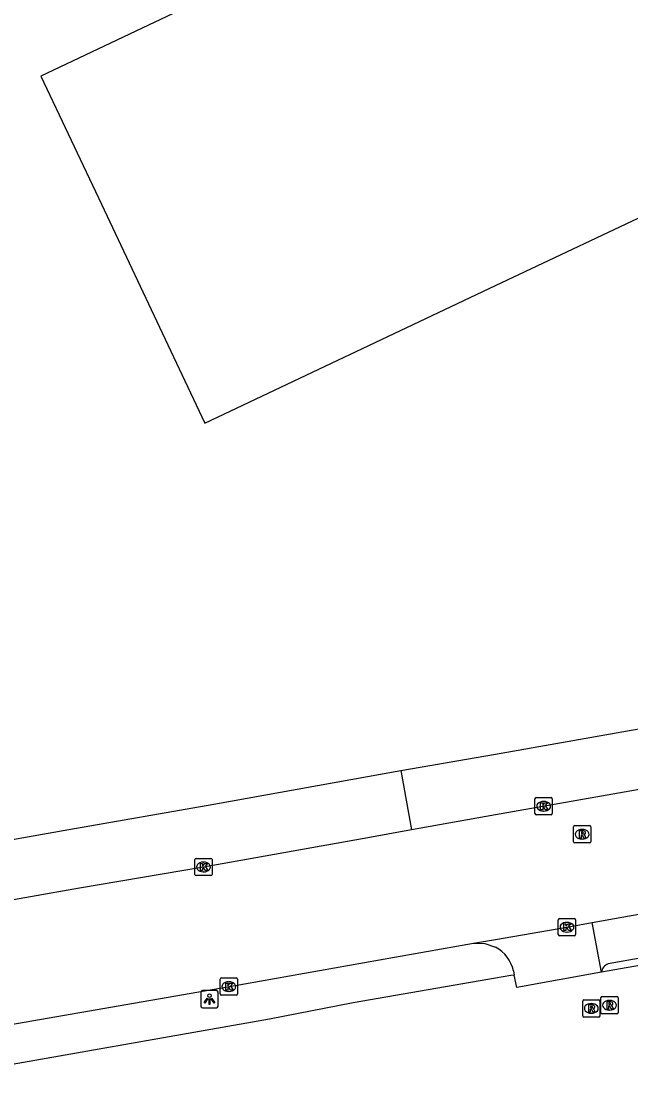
# Model space of a CAD drawing. Extents: x 155018 to 156648, y 383980 to 385733.
# Drawn here: x 155472.6 to 155507.8, y 385449.7 to 385510.6 of the extents above; entities that cross this region are included whole.
import ezdxf

# ---------------------------------------------------------------- set-up
doc = ezdxf.new("R2010")
doc.units = 0
for name, color, linetype in [('IMGEO_Kolk', 7, 'Continuous'), ('IMGEO_Lichtpunt', 7, 'Continuous'), ('IMGEO_Pand', 7, 'Continuous'), ('IMGEO_Rijbaan_lokaal_gesloten', 7, 'Continuous'), ('IMGEO_Rijbaan_lokaal_open', 7, 'Continuous'), ('IMGEO_Rioolput', 7, 'Continuous'), ('IMGEO_Voetpad_open', 7, 'Continuous')]:
    doc.layers.add(name, color=color, linetype=linetype)

msp = doc.modelspace()

# ---------------------------------------------------------------- linework, layer by layer
at = {"layer": 'IMGEO_Kolk'}
for p, q in [((155502.276, 385464.764), (155502.276, 385465.616)), ((155502.351, 385465.69), (155503.203, 385465.69)), ((155502.764, 385465.47), (155502.789, 385465.47)), ((155503.277, 385465.616), (155503.277, 385464.764)), ((155503.203, 385464.69), (155502.351, 385464.69)), ((155502.787, 385464.91), (155502.762, 385464.91)), ((155482.608, 385461.25), (155482.608, 385462.102)), ((155482.683, 385462.176), (155483.535, 385462.176)), ((155483.609, 385462.102), (155483.609, 385461.25)), ((155483.096, 385461.956), (155483.121, 385461.956)), ((155483.535, 385461.176), (155482.683, 385461.176)), ((155483.119, 385461.396), (155483.094, 385461.396)), ((155503.624, 385457.771), (155503.624, 385458.623)), ((155503.699, 385458.697), (155504.551, 385458.697)), ((155504.112, 385458.477), (155504.137, 385458.477)), ((155504.625, 385458.623), (155504.625, 385457.771)), ((155504.135, 385457.917), (155504.11, 385457.917)), ((155504.551, 385457.697), (155503.699, 385457.697)), ((155484.077, 385454.334), (155484.077, 385455.186)), ((155484.152, 385455.26), (155485.004, 385455.26)), ((155484.565, 385455.04), (155484.59, 385455.04)), ((155485.078, 385455.186), (155485.078, 385454.334)), ((155485.004, 385454.26), (155484.152, 385454.26)), ((155484.588, 385454.48), (155484.563, 385454.48))]:
    msp.add_line(p, q, dxfattribs=at)
for points in [[(155502.276, 385464.764), (155502.276, 385465.616)], [(155502.351, 385465.69), (155503.203, 385465.69)], [(155502.597, 385465.39), (155502.72, 385465.39), (155502.72, 385465.239), (155502.85, 385465.39), (155503.014, 385465.39), (155502.868, 385465.239), (155503.021, 385464.99), (155502.869, 385464.99), (155502.784, 385465.154), (155502.72, 385465.087), (155502.72, 385464.99), (155502.597, 385464.99), (155502.597, 385465.39)], [(155503.277, 385465.616), (155503.277, 385464.764)], [(155503.203, 385464.69), (155502.351, 385464.69)], [(155482.608, 385461.25), (155482.608, 385462.102)], [(155482.683, 385462.176), (155483.535, 385462.176)], [(155483.609, 385462.102), (155483.609, 385461.25)], [(155482.929, 385461.876), (155483.052, 385461.876), (155483.052, 385461.725), (155483.182, 385461.876), (155483.346, 385461.876), (155483.2, 385461.725), (155483.353, 385461.476), (155483.201, 385461.476), (155483.116, 385461.64), (155483.052, 385461.573), (155483.052, 385461.476), (155482.929, 385461.476), (155482.929, 385461.876)], [(155483.535, 385461.176), (155482.683, 385461.176)], [(155503.624, 385457.771), (155503.624, 385458.623)], [(155503.699, 385458.697), (155504.551, 385458.697)], [(155504.625, 385458.623), (155504.625, 385457.771)], [(155503.945, 385458.397), (155504.068, 385458.397), (155504.068, 385458.246), (155504.198, 385458.397), (155504.362, 385458.397), (155504.216, 385458.246), (155504.369, 385457.997), (155504.217, 385457.997), (155504.132, 385458.161), (155504.068, 385458.094), (155504.068, 385457.997), (155503.945, 385457.997), (155503.945, 385458.397)], [(155504.551, 385457.697), (155503.699, 385457.697)], [(155484.077, 385454.334), (155484.077, 385455.186)], [(155484.152, 385455.26), (155485.004, 385455.26)], [(155484.398, 385454.96), (155484.521, 385454.96), (155484.521, 385454.809), (155484.651, 385454.96), (155484.815, 385454.96), (155484.669, 385454.809), (155484.822, 385454.56), (155484.67, 385454.56), (155484.585, 385454.724), (155484.521, 385454.657), (155484.521, 385454.56), (155484.398, 385454.56), (155484.398, 385454.96)], [(155485.078, 385455.186), (155485.078, 385454.334)], [(155485.004, 385454.26), (155484.152, 385454.26)]]:
    msp.add_lwpolyline(points, dxfattribs=at)
for centre, start, end in [((155502.353, 385465.614), 91.55205, 178.44795), ((155502.353, 385465.614), 91.55205, 178.44795), ((155503.201, 385465.614), 1.55205, 88.44795), ((155503.201, 385465.614), 1.55205, 88.44795), ((155502.353, 385464.766), 181.55205, 268.44795), ((155502.353, 385464.766), 181.55205, 268.44795), ((155503.201, 385464.766), 271.55205, 358.44795), ((155503.201, 385464.766), 271.55205, 358.44795), ((155482.685, 385462.1), 91.55205, 178.44795), ((155482.685, 385462.1), 91.55205, 178.44795), ((155483.533, 385462.1), 1.55205, 88.44795), ((155483.533, 385462.1), 1.55205, 88.44795), ((155482.685, 385461.252), 181.55205, 268.44795), ((155482.685, 385461.252), 181.55205, 268.44795), ((155483.533, 385461.252), 271.55205, 358.44795), ((155483.533, 385461.252), 271.55205, 358.44795), ((155503.701, 385458.621), 91.55205, 178.44795), ((155503.701, 385458.621), 91.55205, 178.44795), ((155504.549, 385458.621), 1.55205, 88.44795), ((155504.549, 385458.621), 1.55205, 88.44795), ((155503.701, 385457.773), 181.55205, 268.44795), ((155503.701, 385457.773), 181.55205, 268.44795), ((155504.549, 385457.773), 271.55205, 358.44795), ((155504.549, 385457.773), 271.55205, 358.44795), ((155484.154, 385455.184), 91.55205, 178.44795), ((155484.154, 385455.184), 91.55205, 178.44795), ((155485.002, 385455.184), 1.55205, 88.44795), ((155485.002, 385455.184), 1.55205, 88.44795), ((155484.154, 385454.336), 181.55205, 268.44795), ((155484.154, 385454.336), 181.55205, 268.44795), ((155485.002, 385454.336), 271.55205, 358.44795), ((155485.002, 385454.336), 271.55205, 358.44795)]:
    msp.add_arc(centre, 0.0765, start, end, dxfattribs=at)
for centre, major_axis, ratio, start_param, end_param in [((155502.763, 385465.19), (-0.387, 0.002), 0.722429, 4.712389, 7.853982), ((155502.788, 385465.19), (-0.39, 0.002), 0.717154, 1.570796, 4.712389), ((155483.095, 385461.676), (-0.387, 0.002), 0.722429, 4.712389, 7.853982), ((155483.12, 385461.676), (-0.39, 0.002), 0.717154, 1.570796, 4.712389), ((155504.111, 385458.197), (-0.387, 0.002), 0.722429, 4.712389, 7.853982), ((155504.136, 385458.197), (-0.39, 0.002), 0.717154, 1.570796, 4.712389), ((155484.564, 385454.76), (-0.387, 0.002), 0.722429, 4.712389, 7.853982), ((155484.589, 385454.76), (-0.39, 0.002), 0.717154, 1.570796, 4.712389)]:
    msp.add_ellipse(centre, major_axis=major_axis, ratio=ratio, start_param=start_param, end_param=end_param, dxfattribs=at)
at = {"layer": 'IMGEO_Lichtpunt'}
for p, q in [((155482.958, 385454.437), (155482.958, 385453.63)), ((155482.958, 385454.437), (155482.958, 385453.63)), ((155483.86, 385454.532), (155483.052, 385454.532)), ((155483.86, 385454.532), (155483.052, 385454.532)), ((155483.954, 385453.63), (155483.954, 385454.437)), ((155483.954, 385453.63), (155483.954, 385454.437)), ((155483.052, 385453.536), (155483.86, 385453.536)), ((155483.052, 385453.536), (155483.86, 385453.536))]:
    msp.add_line(p, q, dxfattribs=at)
for points in [[(155483.332, 385454.101), (155483.371, 385454.073), (155483.183, 385453.811), (155483.145, 385453.838), (155483.332, 385454.101)], [(155483.434, 385454.053), (155483.481, 385454.053), (155483.481, 385453.731), (155483.434, 385453.731), (155483.434, 385454.053)], [(155483.544, 385454.073), (155483.582, 385454.1), (155483.769, 385453.838), (155483.73, 385453.81), (155483.544, 385454.073)]]:
    msp.add_lwpolyline(points, dxfattribs=at)
msp.add_circle((155483.457, 385454.235), 0.0994, dxfattribs=at)
for centre, start, end in [((155483.052, 385454.437), 90, 180), ((155483.052, 385454.437), 90, 180), ((155483.86, 385454.437), 0, 90), ((155483.86, 385454.437), 0, 90), ((155483.052, 385453.63), 180, 270), ((155483.052, 385453.63), 180, 270), ((155483.86, 385453.63), 270, 0), ((155483.86, 385453.63), 270, 360)]:
    msp.add_arc(centre, 0.0946, start, end, dxfattribs=at)
at = {"layer": 'IMGEO_Pand'}
msp.add_lwpolyline([(155500, 385519.855), (155473.714, 385507.399), (155477.21, 385500), (155481.059, 385491.854), (155483.195, 385487.333), (155500, 385495.287), (155509.956, 385500)], dxfattribs=at)
at = {"layer": 'IMGEO_Rijbaan_lokaal_gesloten'}
for points in [[(155515.531, 385467.427), (155503.385, 385465.292), (155500, 385464.685), (155495.142, 385463.824)], [(155505.59, 385458.46), (155524.009, 385461.771), (155542.862, 385465.099), (155545.993, 385465.605), (155547.292, 385465.741), (155549.185, 385465.834), (155550.289, 385465.797)], [(155495.142, 385463.824), (155492.391, 385463.322), (155483.105, 385461.675), (155475.947, 385460.443), (155437.644, 385453.691)], [(155498.713, 385457.269), (155500, 385457.49), (155504.121, 385458.198), (155505.59, 385458.46)], [(155471.415, 385452.475), (155484.608, 385454.766), (155494.145, 385456.472), (155498.713, 385457.269)]]:
    msp.add_lwpolyline(points, dxfattribs=at)
at = {"layer": 'IMGEO_Rijbaan_lokaal_open'}
for points in [[(155494.525, 385467.247), (155500, 385468.196), (155514.933, 385470.839)], [(155494.525, 385467.247), (155495.142, 385463.824)]]:
    msp.add_lwpolyline(points, dxfattribs=at)
at = {"layer": 'IMGEO_Rioolput'}
for p, q in [((155504.499, 385463.14), (155504.499, 385463.992)), ((155504.574, 385464.066), (155505.426, 385464.066)), ((155505.5, 385463.992), (155505.5, 385463.14)), ((155504.987, 385463.846), (155505.012, 385463.846)), ((155505.426, 385463.066), (155504.574, 385463.066)), ((155505.01, 385463.286), (155504.985, 385463.286)), ((155506.158, 385454.184), (155507.01, 385454.184)), ((155505.033, 385453.074), (155505.033, 385453.926)), ((155505.108, 385454), (155505.96, 385454)), ((155505.521, 385453.78), (155505.546, 385453.78)), ((155506.034, 385453.926), (155506.034, 385453.074)), ((155506.083, 385453.258), (155506.083, 385454.11)), ((155506.571, 385453.964), (155506.596, 385453.964)), ((155507.084, 385454.11), (155507.084, 385453.258)), ((155505.96, 385453), (155505.108, 385453)), ((155505.544, 385453.22), (155505.519, 385453.22)), ((155507.01, 385453.184), (155506.158, 385453.184)), ((155506.594, 385453.404), (155506.569, 385453.404))]:
    msp.add_line(p, q, dxfattribs=at)
for points in [[(155504.499, 385463.14), (155504.499, 385463.992)], [(155504.574, 385464.066), (155505.426, 385464.066)], [(155505.5, 385463.992), (155505.5, 385463.14)], [(155505.088, 385463.764), (155504.836, 385463.766), (155504.836, 385463.366)], [(155504.836, 385463.366), (155504.96, 385463.366), (155504.96, 385463.528), (155504.971, 385463.528)], [(155505.014, 385463.685), (155504.96, 385463.685), (155504.96, 385463.604)], [(155504.96, 385463.604), (155505.012, 385463.604)], [(155505.018, 385463.499), (155505.089, 385463.366), (155505.229, 385463.366), (155505.164, 385463.492)], [(155505.426, 385463.066), (155504.574, 385463.066)], [(155506.158, 385454.184), (155507.01, 385454.184)], [(155505.033, 385453.074), (155505.033, 385453.926)], [(155505.108, 385454), (155505.96, 385454)], [(155505.622, 385453.698), (155505.37, 385453.7), (155505.37, 385453.3)], [(155505.548, 385453.619), (155505.494, 385453.619), (155505.494, 385453.538)], [(155506.034, 385453.926), (155506.034, 385453.074)], [(155506.083, 385453.258), (155506.083, 385454.11)], [(155506.672, 385453.882), (155506.42, 385453.884), (155506.42, 385453.484)], [(155506.42, 385453.484), (155506.544, 385453.484), (155506.544, 385453.646), (155506.555, 385453.646)], [(155506.598, 385453.803), (155506.544, 385453.803), (155506.544, 385453.722)], [(155506.544, 385453.722), (155506.596, 385453.722)], [(155506.602, 385453.617), (155506.673, 385453.484), (155506.813, 385453.484), (155506.748, 385453.61)], [(155507.084, 385454.11), (155507.084, 385453.258)], [(155505.96, 385453), (155505.108, 385453)], [(155505.37, 385453.3), (155505.494, 385453.3), (155505.494, 385453.462), (155505.505, 385453.462)], [(155505.494, 385453.538), (155505.546, 385453.538)], [(155505.552, 385453.433), (155505.623, 385453.3), (155505.763, 385453.3), (155505.698, 385453.426)], [(155507.01, 385453.184), (155506.158, 385453.184)]]:
    msp.add_lwpolyline(points, dxfattribs=at)
for centre, radius, start, end in [((155504.576, 385463.99), 0.0765, 91.55205, 178.44795), ((155504.576, 385463.99), 0.0765, 91.55205, 178.44795), ((155505.424, 385463.99), 0.0765, 1.55205, 88.44795), ((155505.424, 385463.99), 0.0765, 1.55205, 88.44795), ((155504.97, 385463.475), 0.0533, 26.02933, 88.69889), ((155504.996, 385463.793), 0.19, 274.7715, 282.96867), ((155505.02, 385463.589), 0.0964, 77.00612, 93.18647), ((155505.034, 385463.646), 0.0378, 276.66336, 79.67722), ((155505.087, 385463.654), 0.109, 350.36119, 89.41601), ((155505.085, 385463.654), 0.112, 277.58423, 350.98172), ((155505.069, 385463.439), 0.108, 29.51342, 73.79051), ((155504.576, 385463.142), 0.0765, 181.55205, 268.44795), ((155504.576, 385463.142), 0.0765, 181.55205, 268.44795), ((155505.424, 385463.142), 0.0765, 271.55205, 358.44795), ((155505.424, 385463.142), 0.0765, 271.55205, 358.44795), ((155506.16, 385454.108), 0.0765, 91.55205, 178.44795), ((155506.16, 385454.108), 0.0765, 91.55205, 178.44795), ((155507.008, 385454.108), 0.0765, 1.55205, 88.44795), ((155507.008, 385454.108), 0.0765, 1.55205, 88.44795), ((155505.11, 385453.924), 0.0765, 91.55205, 178.44795), ((155505.11, 385453.924), 0.0765, 91.55205, 178.44795), ((155505.554, 385453.523), 0.0964, 77.00612, 93.18647), ((155505.568, 385453.58), 0.0378, 276.66336, 79.67722), ((155505.621, 385453.588), 0.109, 350.36119, 89.41601), ((155505.619, 385453.588), 0.112, 277.58423, 350.98172), ((155505.958, 385453.924), 0.0765, 1.55205, 88.44795), ((155505.958, 385453.924), 0.0765, 1.55205, 88.44795), ((155506.554, 385453.593), 0.0533, 26.02933, 88.69889), ((155506.58, 385453.911), 0.19, 274.7715, 282.96867), ((155506.604, 385453.707), 0.0964, 77.00612, 93.18647), ((155506.618, 385453.764), 0.0378, 276.66336, 79.67722), ((155506.671, 385453.772), 0.109, 350.36119, 89.41601), ((155506.669, 385453.772), 0.112, 277.58423, 350.98172), ((155506.653, 385453.557), 0.108, 29.51342, 73.79051), ((155505.11, 385453.076), 0.0765, 181.55205, 268.44795), ((155505.11, 385453.076), 0.0765, 181.55205, 268.44795), ((155505.504, 385453.409), 0.0533, 26.02933, 88.69889), ((155505.53, 385453.727), 0.19, 274.7715, 282.96867), ((155505.603, 385453.373), 0.108, 29.51342, 73.79051), ((155505.958, 385453.076), 0.0765, 271.55205, 358.44795), ((155505.958, 385453.076), 0.0765, 271.55205, 358.44795), ((155506.16, 385453.26), 0.0765, 181.55205, 268.44795), ((155506.16, 385453.26), 0.0765, 181.55205, 268.44795), ((155507.008, 385453.26), 0.0765, 271.55205, 358.44795), ((155507.008, 385453.26), 0.0765, 271.55205, 358.44795)]:
    msp.add_arc(centre, radius, start, end, dxfattribs=at)
for centre, major_axis, ratio, start_param, end_param in [((155504.986, 385463.566), (-0.387, 0.002), 0.722429, 4.712389, 7.853982), ((155505.011, 385463.566), (-0.39, 0.002), 0.717154, 1.570796, 4.712389), ((155505.52, 385453.5), (-0.387, 0.002), 0.722429, 4.712389, 7.853982), ((155505.545, 385453.5), (-0.39, 0.002), 0.717154, 1.570796, 4.712389), ((155506.57, 385453.684), (-0.387, 0.002), 0.722429, 4.712389, 7.853982), ((155506.595, 385453.684), (-0.39, 0.002), 0.717154, 1.570796, 4.712389)]:
    msp.add_ellipse(centre, major_axis=major_axis, ratio=ratio, start_param=start_param, end_param=end_param, dxfattribs=at)
at = {"layer": 'IMGEO_Voetpad_open'}
for points in [[(155437.066, 385457.067), (155475.32, 385463.846), (155483.715, 385465.307), (155494.525, 385467.247)], [(155547.209, 385462.803), (155506.127, 385455.592)], [(155547.113, 385463.288), (155506.509, 385456.077)], [(155506.127, 385455.592), (155505.59, 385458.46)], [(155498.713, 385457.269), (155499.375, 385457.261), (155500, 385457.043)], [(155501.079, 385455.431), (155500.875, 385455.396), (155500, 385455.246), (155491.77, 385453.831), (155486.928, 385452.886), (155468.958, 385449.712)], [(155501.029, 385455.67), (155501.079, 385455.431)], [(155506.127, 385455.592), (155501.228, 385454.712), (155501.079, 385455.431)]]:
    msp.add_lwpolyline(points, dxfattribs=at)
for centre, radius, start, end in [((155499.022, 385455.238), 2.052, 12.1418, 61.55792), ((155506.691, 385455.541), 0.566, 108.74612, 174.80391)]:
    msp.add_arc(centre, radius, start, end, dxfattribs=at)

doc.saveas('drawing.dxf')
